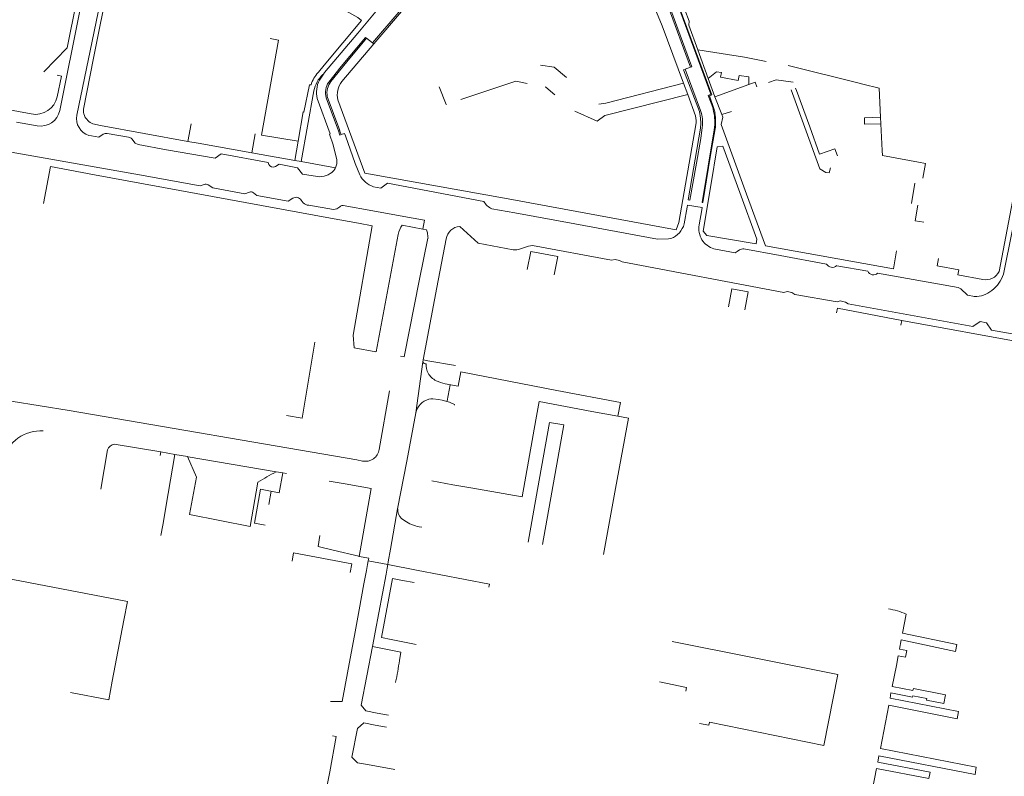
# Model space of a CAD drawing. Extents: x 145000 to 155000, y 457500 to 470000.
# Tile 423 of 548: x 153382 to 153649, y 463124 to 463330. Entities that reach past the tile are written whole.
import ezdxf

# ---------------------------------------------------------------- set-up
doc = ezdxf.new("R2010")
doc.units = 0
doc.header["$LTSCALE"] = 0.2
doc.header["$MEASUREMENT"] = 0
doc.layers.add('kant verharding', color=252, linetype='Continuous', lineweight=0)

msp = doc.modelspace()

# ---------------------------------------------------------------- linework, layer by layer
at = {"layer": 'kant verharding', "lineweight": 0}
for p, q in [((153394.93, 463322.29), (153397.48, 463334.85)), ((153564.16, 463317.01), (153558.09, 463333.47)), ((153447.68, 463298.59), (153452.26, 463324.36)), ((153450.01, 463324.76), (153452.26, 463324.36)), ((153478.18, 463323.35), (153469.49, 463313.11)), ((153477.81, 463323.66), (153476.2, 463324.87)), ((153477.81, 463323.66), (153478.18, 463323.35)), ((153394.93, 463322.29), (153388.6, 463315.77)), ((153566.11, 463321.7), (153568.96, 463313.93)), ((153463.18, 463315.7), (153464.72, 463317.57)), ((153590.65, 463317.45), (153609.95, 463312.64)), ((153392.17, 463314.85), (153393.34, 463314.54)), ((153392.2, 463309), (153393.34, 463314.54)), ((153463.05, 463315.54), (153463.18, 463315.7)), ((153463.39, 463313.52), (153464.5, 463315.14)), ((153464.5, 463315.14), (153464.35, 463314.99)), ((153563.39, 463309.58), (153562.28, 463312.66)), ((153568.96, 463313.93), (153570.77, 463308.99)), ((153570.77, 463308.99), (153579.97, 463312.28)), ((153609.95, 463312.64), (153610.95, 463312.39)), ((153461.93, 463310.6), (153458.43, 463291.38)), ((153565.49, 463303.76), (153563.39, 463309.58)), ((153570.77, 463308.99), (153572.62, 463304.13)), ((153592.66, 463311.28), (153592.89, 463310.65)), ((153466.32, 463298.94), (153462.8, 463308.52)), ((153465.22, 463308.73), (153468.57, 463299.7)), ((153468.42, 463308.14), (153471.56, 463299.52)), ((153378.27, 463305.65), (153385.18, 463304.31)), ((153572.62, 463304.13), (153575.25, 463304.99)), ((153381.19, 463302.1), (153386.8, 463301.1)), ((153427.7, 463296.86), (153428.55, 463301.63)), ((153615.71, 463303.4), (153611.33, 463303.24)), ((153611.33, 463303.24), (153611.4, 463301.54)), ((153615.8, 463301.64), (153611.4, 463301.54)), ((153615.71, 463303.4), (153615.8, 463301.64)), ((153615.8, 463301.64), (153616.16, 463294.4)), ((153404.7, 463298.84), (153403.52, 463298.03)), ((153411.6, 463297.99), (153405.74, 463299.02)), ((153445.07, 463293.77), (153445.98, 463298.9)), ((153457.64, 463296.88), (153447.68, 463298.59)), ((153468.57, 463299.7), (153468.98, 463298.59)), ((153468.88, 463299.8), (153469.28, 463298.7)), ((153468.98, 463298.59), (153469.28, 463298.7)), ((153469.28, 463298.7), (153470.23, 463299.03)), ((153470.23, 463299.03), (153470.48, 463298.34)), ((153430.48, 463296.36), (153427.7, 463296.86)), ((153445.07, 463293.77), (153430.48, 463296.36)), ((153456.75, 463291.68), (153457.64, 463296.88)), ((153466.76, 463297.05), (153466.53, 463297.72)), ((153456.75, 463291.68), (153445.07, 463293.77)), ((153603.31, 463294.83), (153604, 463292.97)), ((153616.16, 463294.4), (153616.23, 463293.01)), ((153616.23, 463293.01), (153626.07, 463291.22)), ((153458.43, 463291.38), (153456.75, 463291.68)), ((153467.77, 463289.73), (153458.43, 463291.38)), ((153626.07, 463291.22), (153627.96, 463290.88)), ((153627.96, 463290.88), (153627.24, 463286.92)), ((153390.37, 463290.01), (153388.49, 463280.02)), ((153458.84, 463288.01), (153462.92, 463287.29)), ((153625.04, 463285.55), (153624.12, 463279.97)), ((153478.11, 463284.54), (153480.04, 463284.19)), ((153458.46, 463280.91), (153459, 463280.2)), ((153469.73, 463279.47), (153469.89, 463279.46)), ((153477.87, 463278.02), (153469.89, 463279.46)), ((153487.34, 463276.31), (153477.87, 463278.02)), ((153562.44, 463274.46), (153563.23, 463279)), ((153567.18, 463278.3), (153566.49, 463274.23)), ((153491.94, 463275.48), (153487.34, 463276.31)), ((153491.43, 463273.04), (153491.94, 463275.48)), ((153478.81, 463239.74), (153484.78, 463271.62)), ((153491.43, 463273.04), (153485.83, 463274.15)), ((153520.8, 463266.96), (153519.84, 463262.07)), ((153520.8, 463266.96), (153528.09, 463265.63)), ((153570.49, 463267.72), (153576.24, 463266.64)), ((153527.11, 463260.64), (153528.09, 463265.63)), ((153612.3, 463261.62), (153603.84, 463263.12)), ((153643.51, 463259.38), (153636.73, 463260.66)), ((153575.36, 463256.88), (153574.44, 463251.99)), ((153575.36, 463256.88), (153579.77, 463256.06)), ((153579.77, 463256.06), (153578.86, 463251.15)), ((153639.32, 463255.08), (153641.19, 463254.75)), ((153604.02, 463251.55), (153603.78, 463250.29)), ((153604.02, 463251.55), (153621.51, 463248.28)), ((153621.51, 463248.28), (153621.26, 463246.97)), ((153621.51, 463248.28), (153692.1, 463235.25)), ((153642.75, 463247.96), (153644.45, 463247.64)), ((153472.86, 463240.78), (153478.68, 463239.77)), ((153485.37, 463238.55), (153486.44, 463238.37)), ((153489.6, 463223.13), (153491.48, 463236.99)), ((153491.58, 463237.52), (153491.48, 463236.99)), ((153492.82, 463237.31), (153491.58, 463237.52)), ((153500.37, 463236.05), (153492.82, 463237.31)), ((153501.78, 463234.27), (153501.04, 463230.39)), ((153482.44, 463229.15), (153479.66, 463213.2)), ((153497.51, 463231.05), (153501.04, 463230.39)), ((153498.87, 463230.8), (153498.06, 463226.43)), ((153498.03, 463226.28), (153497.89, 463226.32)), ((153523.05, 463226.21), (153522.17, 463221.24)), ((153500.11, 463225.46), (153500.07, 463225.23)), ((153545.09, 463226.02), (153544.38, 463222.23)), ((153522.17, 463221.24), (153518.43, 463200.35)), ((153522.63, 463202.33), (153525.87, 463220.57)), ((153405.91, 463213.1), (153404.02, 463202.49)), ((153420.31, 463212.55), (153407.7, 463214.7)), ((153420.14, 463211.6), (153420.31, 463212.55)), ((153420.31, 463212.55), (153424.18, 463211.89)), ((153422.38, 463201.23), (153424.18, 463211.89)), ((153427.59, 463211.31), (153424.18, 463211.89)), ((153473.55, 463210.4), (153475.11, 463210.09)), ((153451.67, 463207.16), (153453.48, 463206.84)), ((153453.48, 463206.84), (153454.49, 463206.67)), ((153466.09, 463204.59), (153470.36, 463203.87)), ((153499.61, 463203.66), (153493.93, 463204.68)), ((153505.07, 463202.68), (153499.61, 463203.66)), ((153514.79, 463200.98), (153505.07, 463202.68)), ((153520.09, 463188.1), (153522.63, 463202.33)), ((153420.89, 463192.71), (153422.38, 463201.23)), ((153450.3, 463201.87), (153449.67, 463198.26)), ((153518.43, 463200.35), (153514.79, 463200.98)), ((153523.97, 463187.45), (153526.5, 463201.66)), ((153482.73, 463186.16), (153484.64, 463197.12)), ((153485.69, 463194.47), (153486.55, 463193.83)), ((153420.39, 463189.83), (153420.89, 463192.71)), ((153490.49, 463192.24), (153491.2, 463192.12)), ((153482.73, 463186.16), (153482.1, 463182.73)), ((153467.11, 463185.91), (153474.09, 463184.23)), ((153474.09, 463184.23), (153474.18, 463184.21)), ((153474.09, 463184.23), (153474.18, 463184.21)), ((153474.18, 463184.21), (153476.79, 463183.72)), ((153476.79, 463183.72), (153476.66, 463183.03)), ((153476.47, 463182), (153476.17, 463180.4)), ((153476.66, 463183.03), (153476.47, 463182)), ((153481.96, 463181.98), (153476.66, 463183.03)), ((153481.79, 463181.02), (153481.48, 463179.34)), ((153481.96, 463181.98), (153481.79, 463181.02)), ((153482.1, 463182.73), (153481.96, 463181.98)), ((153489.77, 463180.44), (153481.96, 463181.98)), ((153377.81, 463178.4), (153411.27, 463171.98)), ((153476.17, 463180.4), (153475.49, 463176.74)), ((153481.48, 463179.34), (153478.53, 463163.62)), ((153475.49, 463176.74), (153474.17, 463169.66)), ((153485.95, 463177.69), (153489.11, 463177.09)), ((153410.31, 463166.93), (153411.27, 463171.98)), ((153474.17, 463169.66), (153473.25, 463164.72)), ((153407.14, 463150.32), (153410.31, 463166.93)), ((153473.25, 463164.72), (153472.88, 463162.69)), ((153472.88, 463162.69), (153471.72, 463156.46)), ((153478.53, 463163.62), (153478.16, 463161.67)), ((153480.29, 463162.14), (153482.92, 463161.61)), ((153478.16, 463161.67), (153477.78, 463159.71)), ((153482.3, 463158.81), (153477.78, 463159.71)), ((153482.92, 463161.61), (153486.08, 463160.97)), ((153486.08, 463160.97), (153489.68, 463160.26)), ((153636.48, 463160.24), (153636.04, 463158.39)), ((153406.2, 463145.24), (153407.14, 463150.32)), ((153484.02, 463149.95), (153484.05, 463150.07)), ((153395.83, 463147.22), (153406.2, 463145.24)), ((153633.36, 463146.59), (153632.9, 463144.24)), ((153479.09, 463141.67), (153482.18, 463141.05)), ((153636.93, 463142.05), (153636.57, 463140.12)), ((153478.49, 463138.42), (153481.58, 463137.83)), ((153483.9, 463126.31), (153476.42, 463127.7))]:
    msp.add_line(p, q, dxfattribs=at)
at = {"layer": 'kant verharding', "lineweight": 0, "flags": 128}
for points in [[(153392.93, 463305.27), (153403.81, 463359.42), (153408.11, 463380.57)], [(153397.53, 463303.96), (153406.38, 463346.92), (153412.94, 463379.61)], [(153399.38, 463305.6), (153402.04, 463319.47), (153410.35, 463360.54), (153414.49, 463380.66)], [(153499.53, 463349.06), (153484.94, 463331.95), (153477.81, 463323.66)], [(153495.2, 463342.8), (153492.64, 463340.39), (153478.18, 463323.35)], [(153460.93, 463337.24), (153467.28, 463334.1), (153473.81, 463330.48), (153474.78, 463329.68), (153464.72, 463317.57)], [(153562.28, 463312.66), (153556.49, 463328.22), (153554.46, 463333.07), (153552.13, 463335.33), (153549.98, 463337.29)], [(153570.16, 463306.06), (153568.96, 463309.34), (153569.68, 463309.64), (153560.89, 463333.44), (153559.36, 463337.76)], [(153570.79, 463304.52), (153570.46, 463305.8), (153569.29, 463309.25), (153569.95, 463309.49), (153560.8, 463334.15), (153559.54, 463337.81)], [(153561.54, 463337.22), (153562.59, 463332.58), (153563.75, 463329.51), (153563.64, 463328.38), (153566.11, 463321.7)], [(153464.5, 463315.14), (153464.78, 463315.55), (153473.81, 463326.25), (153480.59, 463334.38), (153482.11, 463333.35)], [(153564.16, 463317.01), (153564.52, 463317.13), (153558.8, 463332.57), (153558.12, 463334.18)], [(153660.72, 463328.62), (153657.59, 463312.42), (153647.97, 463261.53)], [(153476.2, 463324.87), (153475.9, 463325.09), (153469.3, 463317.16), (153465.92, 463312.96)], [(153649.13, 463260.81), (153651.43, 463272.52), (153659.73, 463316.15), (153661.53, 463325.91)], [(153476.2, 463324.87), (153470.82, 463318.47), (153466.48, 463313.11)], [(153566.11, 463321.7), (153578.77, 463319.74), (153584.65, 463318.57)], [(153530.51, 463314.21), (153527.12, 463317.01), (153523.41, 463317.54)], [(153566.89, 463305.22), (153562.73, 463316.5), (153564.16, 463317.01)], [(153562.73, 463316.5), (153562.25, 463316.33), (153566.56, 463305.02), (153566.86, 463303.17), (153566.95, 463301.8), (153566.86, 463300.46), (153563.5, 463280.98), (153563.99, 463280.9)], [(153568.96, 463313.93), (153571.19, 463315.77), (153572.53, 463315.56), (153572.32, 463314.28), (153577.08, 463313.43), (153577.35, 463314.74), (153579.94, 463314.41), (153579.97, 463312.28)], [(153457.64, 463296.88), (153459.02, 463304.88), (153459.17, 463304.82), (153460.71, 463312.21), (153461.12, 463312.21)], [(153497.94, 463306.89), (153497.78, 463306.9), (153495.95, 463311.72)], [(153519.83, 463312.58), (153516.68, 463313.24), (153501.79, 463308.22)], [(153527.33, 463309.49), (153524.87, 463311.62), (153524.64, 463311.66)], [(153562.28, 463312.66), (153541.16, 463307.21), (153539.21, 463306.96)], [(153579.97, 463312.28), (153581.7, 463312.9), (153582.13, 463311.72)], [(153585.27, 463312.87), (153587.42, 463313.56), (153592.05, 463312.97)], [(153610.95, 463312.39), (153615.32, 463311.3), (153615.71, 463303.4)], [(153465.54, 463309.06), (153468.94, 463299.86), (153468.88, 463299.8)], [(153563.39, 463309.58), (153540.9, 463303.93), (153538.79, 463302.35), (153532.77, 463305.06)], [(153591.48, 463310.85), (153599.27, 463289.41), (153600.88, 463288.43), (153601.75, 463288.31), (153602.12, 463289.7)], [(153592.89, 463310.65), (153596.49, 463300.83), (153599.12, 463293.4), (153603.31, 463294.83)], [(153572.62, 463304.13), (153572.87, 463303.48), (153572.46, 463301.45), (153579.34, 463282.58)], [(153427.7, 463296.86), (153403.98, 463301.16), (153401.86, 463301.63)], [(153471.56, 463299.52), (153475.75, 463288.26), (153514.61, 463281.27), (153560.24, 463272.88), (153561.01, 463274.82), (153565.61, 463301.35)], [(153567.3, 463280.3), (153570.59, 463299.99), (153570.76, 463301.48)], [(153400.81, 463298.48), (153401.57, 463298.39), (153403.52, 463298.03)], [(153466.32, 463298.94), (153466.14, 463298.87), (153466.53, 463297.72)], [(153470.48, 463298.34), (153473.15, 463290.85), (153474.35, 463287.81)], [(153563.99, 463280.9), (153565.78, 463290.93), (153566.9, 463297.63), (153567.34, 463300.64)], [(153567.3, 463280.3), (153567.46, 463280.28), (153569.58, 463293.08), (153570.85, 463300.23)], [(153414.24, 463296.03), (153413.36, 463296.41), (153412.74, 463297.18)], [(153414.24, 463296.03), (153421.88, 463294.61), (153435.08, 463292.3)], [(153468.09, 463291.85), (153467.13, 463295.96), (153466.76, 463297.05)], [(153371.96, 463295.34), (153414.57, 463287.81), (153431.01, 463284.8), (153432.14, 463285.19)], [(153449.49, 463291.14), (153436.77, 463293.53), (153435.08, 463292.3)], [(153577.5, 463282.97), (153582.15, 463270.35), (153581.95, 463269.02), (153568.59, 463271.33), (153567.62, 463272.53), (153569.69, 463284.92), (153571.37, 463295.41), (153572.89, 463295.53), (153577.5, 463282.97)], [(153458.84, 463288.01), (153457.47, 463289.66), (153452.49, 463290.64), (153451.48, 463290.01), (153450.95, 463289.86)], [(153390.37, 463290.01), (153402.33, 463287.76), (153466.39, 463276.04)], [(153433.18, 463285.04), (153434.46, 463284.24), (153443.19, 463282.64), (153444.41, 463283.12)], [(153480.04, 463284.19), (153481.89, 463285.53), (153508.07, 463280.57)], [(153445.48, 463282.86), (153446.43, 463282.14), (153454.89, 463280.61), (153456.2, 463281.41)], [(153579.34, 463282.58), (153584.54, 463268.51), (153619.2, 463262.28), (153620.09, 463267.11)], [(153625.89, 463279.57), (153625.12, 463275.34), (153627.47, 463274.91)], [(153460.49, 463279.52), (153467.25, 463278.39), (153468.14, 463278.57), (153468.98, 463279.13)], [(153510.22, 463278.59), (153516.46, 463277.43), (153532.76, 463274.51), (153555.15, 463270.34), (153558.19, 463270.44), (153558.84, 463270.5)], [(153563.23, 463279), (153563.32, 463279.53), (153567.28, 463278.94), (153567.18, 463278.3)], [(153466.39, 463276.04), (153474.01, 463274.65), (153477.74, 463273.92)], [(153477.74, 463273.92), (153472.58, 463244.22), (153472.86, 463240.78)], [(153492.7, 463272.08), (153492.49, 463272.87), (153491.43, 463273.04)], [(153521.26, 463268.63), (153520.15, 463268.45), (153517.49, 463267.53), (153516.97, 463267.46), (153515.99, 463267.46), (153506.49, 463269.25), (153501.51, 463273.75)], [(153492.87, 463270.57), (153490.57, 463259.44), (153486.44, 463238.37)], [(153497.79, 463270.41), (153495.25, 463257.23), (153491.58, 463237.52)], [(153521.26, 463268.63), (153542.68, 463264.58), (153543.67, 463264.76), (153544.89, 463264.55), (153545.57, 463264.14), (153589.5, 463255.87), (153590.39, 463256.11), (153591.64, 463255.87), (153592.45, 463255.34), (153603.91, 463253.27), (153604.75, 463253.54), (153606.21, 463253.21), (153606.95, 463252.74), (153640.76, 463246.58), (153642.75, 463247.96)], [(153577.45, 463267.43), (153576.83, 463266.95), (153576.24, 463266.64)], [(153601.04, 463263.57), (153588.5, 463265.9), (153578.61, 463267.67)], [(153636.73, 463260.66), (153636.98, 463262), (153631.08, 463263.09), (153631.44, 463265.06)], [(153639.32, 463255.08), (153637.55, 463256.8), (153636.84, 463257.22), (153614.92, 463261.09)], [(153644.45, 463247.64), (153645.86, 463245.66), (153657.57, 463243.53), (153659.8, 463244.97)], [(153462.17, 463242.37), (153458.68, 463221.7), (153454.5, 463222.43)], [(153545.09, 463226.02), (153527.87, 463229.25), (153501.78, 463234.27)], [(153335.7, 463233.72), (153351.33, 463231.14), (153371.78, 463227.57), (153395.46, 463223.8), (153473.55, 463210.4)], [(153493.14, 463226.87), (153493.68, 463226.96), (153494.23, 463226.99), (153495.76, 463226.83), (153496.76, 463226.63), (153497.74, 463226.38), (153498.71, 463226.05), (153500.11, 463225.46)], [(153523.05, 463226.21), (153537.31, 463223.5), (153544.38, 463222.23)], [(153489.6, 463223.13), (153487.14, 463210.03), (153484.64, 463197.12)], [(153544.38, 463222.23), (153547.31, 463221.7), (153543.76, 463202.63), (153540.52, 463184.69)], [(153526.5, 463201.66), (153529.74, 463219.87), (153525.87, 463220.57)], [(153427.59, 463211.31), (153427.75, 463211.21), (153451.67, 463207.16)], [(153427.59, 463211.31), (153430.02, 463205.7), (153428.1, 463195.56), (153444.56, 463192.31), (153446.71, 463204.35)], [(153453.48, 463206.84), (153452.49, 463201.42), (153447.41, 463202.45), (153445.8, 463193.21), (153448.69, 463192.66)], [(153474.18, 463184.21), (153477.45, 463202.66), (153470.36, 463203.87)], [(153463.51, 463189.85), (153463.08, 463186.89), (153467.11, 463185.91)], [(153455.96, 463182.86), (153456.4, 463185.19), (153472.19, 463182.16), (153471.78, 463179.79)], [(153480.29, 463162.14), (153483.26, 463178.21), (153485.95, 463177.69)], [(153509.43, 463175.86), (153509.57, 463176.65), (153489.77, 463180.44)], [(153636.48, 463160.24), (153621.69, 463163.36), (153622.71, 463168.53)], [(153477.78, 463159.71), (153474.74, 463143.84), (153476.04, 463142.28), (153479.09, 463141.67)], [(153566.62, 463138.86), (153569.13, 463138.36), (153569.33, 463139.17), (153600.36, 463132.85), (153604.14, 463152.11), (153559.2, 463161.12)], [(153620.04, 463154.59), (153620.55, 463157.22), (153622.48, 463156.83), (153622.85, 463158.63), (153620.87, 463159.04), (153621.37, 463161.55), (153636.04, 463158.39)], [(153485.12, 463155.92), (153485.51, 463158.17), (153482.3, 463158.81)], [(153471.72, 463156.46), (153469.55, 463144.84), (153466.43, 463144.84)], [(153633.36, 463146.59), (153624.67, 463148.29), (153624.53, 463147.83), (153618.92, 463148.87), (153620.04, 463154.59)], [(153555.7, 463150.13), (153563.01, 463148.6), (153562.85, 463147.65)], [(153636.93, 463142.05), (153618.3, 463145.72), (153618.55, 463147.12), (153624.43, 463145.94), (153624.52, 463146.37), (153628.31, 463145.6), (153628.22, 463145.18), (153632.9, 463144.24)], [(153612.84, 463105.08), (153616.23, 463104.41), (153616.61, 463106.22), (153610.95, 463107.39), (153614.61, 463126.62), (153628.87, 463123.89), (153629.16, 463125.59), (153614.96, 463128.31), (153615.27, 463130.06), (153641.37, 463124.97), (153641.72, 463126.96), (153615.68, 463132.05), (153617.98, 463143.84), (153636.57, 463140.12)], [(153476.42, 463127.7), (153473.76, 463128.19), (153472.22, 463129.73), (153473.74, 463137.43), (153475.47, 463139), (153478.49, 463138.42)], [(153466.91, 463135.48), (153467.99, 463135.3), (153466.2, 463125.71), (153464.05, 463114.79), (153463.07, 463109.43)]]:
    msp.add_lwpolyline(points, dxfattribs=at)
at = {"layer": 'kant verharding', "lineweight": 0}
for centre, radius, start, end in [((153469.57, 463309.55), 8.86, 137.3929, 162.5349), ((153469.57, 463309.25), 7.76, 132.3035, 169.9958), ((153470.15, 463310.19), 7.54, 153.7897, 192.8039), ((153470.3, 463310.06), 5.25, 146.5426, 194.6428), ((153470.56, 463310.02), 5.11, 142.8457, 190.8388), ((153474.07, 463309.53), 5.81, 141.9703, 193.8764), ((153386.33, 463310.19), 5.99, 258.9371, 348.4807), ((153387.73, 463306.32), 5.3, 259.8264, 348.5656), ((153402.34, 463303.12), 4.89, 170.0635, 251.6855), ((153402.75, 463305.17), 3.4, 172.8656, 229.9443), ((153559.06, 463302.22), 6.61, 352.4714, 13.5118), ((153556.92, 463301.92), 10.5, 352.9976, 18.3394), ((153553.37, 463301.53), 17.39, 359.8441, 15.1191), ((153555.58, 463302.14), 15.39, 352.8759, 8.8881), ((153403.37, 463305.09), 3.77, 221.8194, 246.3991), ((153405.44, 463297.61), 1.44, 78.2582, 121.3619), ((153411.49, 463296.62), 1.37, 24.3362, 85.0778), ((153450.93, 463291.31), 1.45, 186.8397, 270.7663), ((153464.41, 463291.31), 3.72, 334.7477, 8.3437), ((153463.36, 463292.74), 5.47, 265.3297, 314.5614), ((153464.58, 463291.17), 3.5, 318.406, 335.6651), ((153480.02, 463290.53), 6.29, 205.6304, 252.2857), ((153432.55, 463284.32), 0.958, 48.68, 115.2447), ((153444.78, 463282.32), 0.884, 37.3925, 114.7363), ((153457.1, 463280.14), 1.56, 29.5476, 125.3787), ((153460.81, 463282.18), 2.69, 227.6759, 263.1988), ((153511.72, 463282.39), 4.08, 206.4422, 248.4817), ((153469.67, 463278.62), 0.856, 85.8086, 143.2062), ((153556.75, 463276.01), 5.89, 290.7746, 344.8119), ((153572.63, 463273.25), 6.22, 170.9603, 209.8473), ((153494.56, 463269.06), 10.1, 149.7575, 165.3595), ((153485.68, 463270.54), 7.2, 0.2063, 12.3326), ((153501.69, 463269.81), 3.94, 92.5814, 171.3437), ((153572.24, 463273.43), 5.98, 213.2344, 252.9864), ((153578.4, 463265.77), 1.91, 83.6643, 119.7145), ((153602.62, 463264.48), 1.82, 209.9208, 312.0856), ((153613.8, 463262.28), 1.64, 203.8017, 313.2927), ((153644.29, 463263.46), 4.15, 259.0574, 332.2814), ((153639.73, 463264.18), 9.99, 308.5351, 340.2725), ((153641.24, 463262.38), 7.63, 269.5841, 308.0639), ((153492.27, 463237.38), 0.873, 205.8882, 279.3616), ((153496.29, 463235.94), 3.92, 171.5526, 211.1265), ((153497.17, 463236.27), 4.85, 209.1216, 244.2274), ((153500.25, 463242.89), 12.15, 244.703, 256.9444), ((153494.23, 463222.29), 4.7, 103.3669, 169.7184), ((153387.69, 463207.76), 10.52, 86.0361, 165.1963), ((153408.11, 463212.44), 2.29, 100.2314, 163.3528), ((153475.87, 463213.85), 3.84, 258.5143, 350.2257), ((153490.08, 463133.58), 83, 117.5645, 121.5043), ((153487.93, 463196.88), 3.29, 175.7826, 227.1115), ((153492.45, 463202.76), 10.7, 236.5207, 259.4817), ((153614.69, 463150.01), 20.18, 66.598, 81.0075), ((153434.08, 463162.28), 51.43, 346.2667, 352.8908)]:
    msp.add_arc(centre, radius, start, end, dxfattribs=at)

doc.saveas('drawing.dxf')
